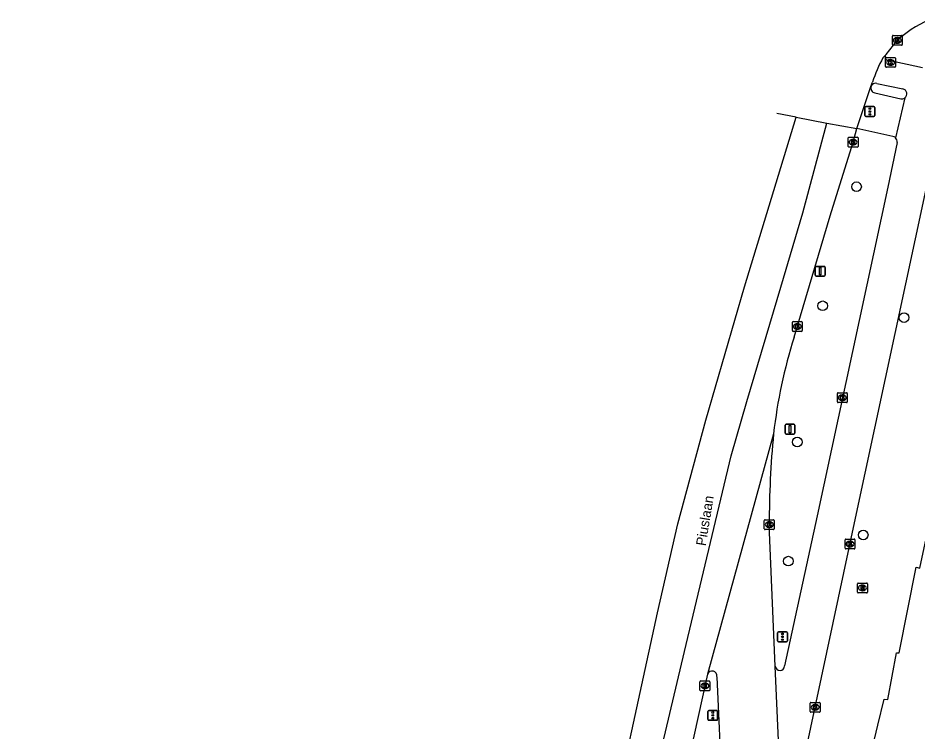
# Model space of a CAD drawing. Extents: x 162812 to 163818, y 381639 to 382470.
# Drawn here: x 162957.3 to 163048.5, y 382380.9 to 382453.2 of the extents above; entities that cross this region are included whole.
import ezdxf

# ---------------------------------------------------------------- set-up
doc = ezdxf.new("R2010")
doc.units = 0
for name, color, linetype in [('IMGEO_Boom', 7, 'Continuous'), ('IMGEO_Fietspad_open', 7, 'Continuous'), ('IMGEO_Kolk', 7, 'Continuous'), ('IMGEO_Openbare_ruimte_label', 7, 'Continuous'), ('IMGEO_Rijbaan_lokaal_gesloten', 7, 'Continuous'), ('IMGEO_Rijbaan_regionaal_gesloten', 7, 'Continuous'), ('IMGEO_Rioolput', 7, 'Continuous'), ('IMGEO_Verkeersbordpaal', 7, 'Continuous'), ('IMGEO_Verkeersregelinstallatiepaal', 7, 'Continuous'), ('IMGEO_Voetpad_open', 7, 'Continuous')]:
    doc.layers.add(name, color=color, linetype=linetype)

msp = doc.modelspace()

# ---------------------------------------------------------------- linework, layer by layer
at = {"layer": 'IMGEO_Boom'}
for centre in [(163042.373, 382436.123), (163038.947, 382424.05), (163047.189, 382422.857), (163036.36, 382410.238), (163043.052, 382400.817), (163035.461, 382398.164)]:
    msp.add_circle(centre, 0.489, dxfattribs=at)
at = {"layer": 'IMGEO_Fietspad_open'}
for points in [[(163049.055, 382448.181), (163045.487, 382448.958)], [(163044.442, 382446.604), (163047.074, 382446.047)], [(163047.28, 382445.131), (163046.317, 382441.099)], [(163037.202, 382378.752), (163042.182, 382402.063), (163049.43, 382435.875), (163051.001, 382442.926)], [(163046.485, 382440.611), (163045.536, 382436.094), (163038.376, 382402.764), (163035.081, 382387.533)]]:
    msp.add_lwpolyline(points, dxfattribs=at)
for centre, radius, start, end in [((163045.635, 382449.289), 0.363, 137.47375, 245.87209), ((163044.326, 382446.099), 0.518, 77.08089, 159.64541), ((163046.97, 382445.543), 0.515, 306.94761, 78.40125), ((163045.968, 382440.706), 0.526, 349.60645, 48.38686), ((163034.608, 382387.543), 0.473, 183.99961, 358.78884)]:
    msp.add_arc(centre, radius, start, end, dxfattribs=at)
at = {"layer": 'IMGEO_Kolk'}
for p, q in [((163046.011, 382450.539), (163046.011, 382451.391)), ((163046.086, 382451.465), (163046.938, 382451.465)), ((163046.522, 382450.685), (163046.497, 382450.685)), ((163046.499, 382451.245), (163046.524, 382451.245)), ((163047.012, 382451.391), (163047.012, 382450.539)), ((163046.938, 382450.465), (163046.086, 382450.465)), ((163045.327, 382448.305), (163045.327, 382449.157)), ((163045.402, 382449.231), (163046.254, 382449.231)), ((163045.815, 382449.011), (163045.84, 382449.011)), ((163046.328, 382449.157), (163046.328, 382448.305)), ((163046.254, 382448.231), (163045.402, 382448.231)), ((163045.838, 382448.451), (163045.813, 382448.451)), ((163041.527, 382440.217), (163041.527, 382441.069)), ((163041.602, 382441.143), (163042.454, 382441.143)), ((163042.015, 382440.923), (163042.04, 382440.923)), ((163042.528, 382441.069), (163042.528, 382440.217)), ((163042.454, 382440.143), (163041.602, 382440.143)), ((163042.038, 382440.363), (163042.013, 382440.363)), ((163035.87, 382421.537), (163035.87, 382422.389)), ((163035.945, 382422.463), (163036.797, 382422.463)), ((163036.871, 382422.389), (163036.871, 382421.537)), ((163036.797, 382421.463), (163035.945, 382421.463)), ((163036.381, 382421.683), (163036.356, 382421.683)), ((163036.358, 382422.243), (163036.383, 382422.243)), ((163040.437, 382414.307), (163040.437, 382415.159)), ((163040.512, 382415.233), (163041.364, 382415.233)), ((163041.438, 382415.159), (163041.438, 382414.307)), ((163041.364, 382414.233), (163040.512, 382414.233)), ((163040.948, 382414.453), (163040.923, 382414.453)), ((163040.925, 382415.013), (163040.95, 382415.013)), ((163033.024, 382401.438), (163033.024, 382402.29)), ((163033.099, 382402.364), (163033.951, 382402.364)), ((163034.025, 382402.29), (163034.025, 382401.438)), ((163033.951, 382401.364), (163033.099, 382401.364)), ((163033.535, 382401.584), (163033.51, 382401.584)), ((163033.512, 382402.144), (163033.537, 382402.144)), ((163041.216, 382399.472), (163041.216, 382400.324)), ((163041.291, 382400.398), (163042.143, 382400.398)), ((163041.727, 382399.618), (163041.702, 382399.618)), ((163041.704, 382400.178), (163041.729, 382400.178)), ((163042.217, 382400.324), (163042.217, 382399.472)), ((163042.143, 382399.398), (163041.291, 382399.398)), ((163026.498, 382385.09), (163026.498, 382385.942)), ((163026.573, 382386.016), (163027.425, 382386.016)), ((163027.499, 382385.942), (163027.499, 382385.09)), ((163027.425, 382385.016), (163026.573, 382385.016)), ((163027.009, 382385.236), (163026.984, 382385.236)), ((163026.986, 382385.796), (163027.011, 382385.796)), ((163037.679, 382382.916), (163037.679, 382383.768)), ((163037.754, 382383.842), (163038.606, 382383.842)), ((163038.167, 382383.622), (163038.192, 382383.622)), ((163038.68, 382383.768), (163038.68, 382382.916)), ((163038.606, 382382.842), (163037.754, 382382.842)), ((163038.19, 382383.062), (163038.165, 382383.062))]:
    msp.add_line(p, q, dxfattribs=at)
for points in [[(163046.011, 382450.539), (163046.011, 382451.391)], [(163046.086, 382451.465), (163046.938, 382451.465)], [(163046.332, 382451.165), (163046.455, 382451.165), (163046.455, 382451.014), (163046.585, 382451.165), (163046.749, 382451.165), (163046.603, 382451.014), (163046.756, 382450.765), (163046.604, 382450.765), (163046.519, 382450.929), (163046.455, 382450.862), (163046.455, 382450.765), (163046.332, 382450.765), (163046.332, 382451.165)], [(163047.012, 382451.391), (163047.012, 382450.539)], [(163046.938, 382450.465), (163046.086, 382450.465)], [(163045.327, 382448.305), (163045.327, 382449.157)], [(163045.402, 382449.231), (163046.254, 382449.231)], [(163045.648, 382448.931), (163045.771, 382448.931), (163045.771, 382448.78), (163045.901, 382448.931), (163046.065, 382448.931), (163045.919, 382448.78), (163046.072, 382448.531), (163045.92, 382448.531), (163045.835, 382448.695), (163045.771, 382448.628), (163045.771, 382448.531), (163045.648, 382448.531), (163045.648, 382448.931)], [(163046.328, 382449.157), (163046.328, 382448.305)], [(163046.254, 382448.231), (163045.402, 382448.231)], [(163041.527, 382440.217), (163041.527, 382441.069)], [(163041.602, 382441.143), (163042.454, 382441.143)], [(163041.848, 382440.843), (163041.971, 382440.843), (163041.971, 382440.692), (163042.101, 382440.843), (163042.265, 382440.843), (163042.119, 382440.692), (163042.272, 382440.443), (163042.12, 382440.443), (163042.035, 382440.607), (163041.971, 382440.54), (163041.971, 382440.443), (163041.848, 382440.443), (163041.848, 382440.843)], [(163042.528, 382441.069), (163042.528, 382440.217)], [(163042.454, 382440.143), (163041.602, 382440.143)], [(163035.87, 382421.537), (163035.87, 382422.389)], [(163035.945, 382422.463), (163036.797, 382422.463)], [(163036.871, 382422.389), (163036.871, 382421.537)], [(163036.797, 382421.463), (163035.945, 382421.463)], [(163036.191, 382422.163), (163036.314, 382422.163), (163036.314, 382422.012), (163036.444, 382422.163), (163036.608, 382422.163), (163036.462, 382422.012), (163036.615, 382421.763), (163036.463, 382421.763), (163036.378, 382421.927), (163036.314, 382421.86), (163036.314, 382421.763), (163036.191, 382421.763), (163036.191, 382422.163)], [(163040.437, 382414.307), (163040.437, 382415.159)], [(163040.512, 382415.233), (163041.364, 382415.233)], [(163041.438, 382415.159), (163041.438, 382414.307)], [(163041.364, 382414.233), (163040.512, 382414.233)], [(163040.758, 382414.933), (163040.881, 382414.933), (163040.881, 382414.782), (163041.011, 382414.933), (163041.175, 382414.933), (163041.029, 382414.782), (163041.182, 382414.533), (163041.03, 382414.533), (163040.945, 382414.697), (163040.881, 382414.63), (163040.881, 382414.533), (163040.758, 382414.533), (163040.758, 382414.933)], [(163033.024, 382401.438), (163033.024, 382402.29)], [(163033.099, 382402.364), (163033.951, 382402.364)], [(163034.025, 382402.29), (163034.025, 382401.438)], [(163033.951, 382401.364), (163033.099, 382401.364)], [(163033.345, 382402.064), (163033.468, 382402.064), (163033.468, 382401.913), (163033.598, 382402.064), (163033.762, 382402.064), (163033.616, 382401.913), (163033.769, 382401.664), (163033.617, 382401.664), (163033.532, 382401.828), (163033.468, 382401.761), (163033.468, 382401.664), (163033.345, 382401.664), (163033.345, 382402.064)], [(163041.216, 382399.472), (163041.216, 382400.324)], [(163041.291, 382400.398), (163042.143, 382400.398)], [(163041.537, 382400.098), (163041.66, 382400.098), (163041.66, 382399.947), (163041.79, 382400.098), (163041.954, 382400.098), (163041.808, 382399.947), (163041.961, 382399.698), (163041.809, 382399.698), (163041.724, 382399.862), (163041.66, 382399.795), (163041.66, 382399.698), (163041.537, 382399.698), (163041.537, 382400.098)], [(163042.217, 382400.324), (163042.217, 382399.472)], [(163042.143, 382399.398), (163041.291, 382399.398)], [(163026.498, 382385.09), (163026.498, 382385.942)], [(163026.573, 382386.016), (163027.425, 382386.016)], [(163027.499, 382385.942), (163027.499, 382385.09)], [(163027.425, 382385.016), (163026.573, 382385.016)], [(163026.819, 382385.716), (163026.942, 382385.716), (163026.942, 382385.565), (163027.072, 382385.716), (163027.236, 382385.716), (163027.09, 382385.565), (163027.243, 382385.316), (163027.091, 382385.316), (163027.006, 382385.48), (163026.942, 382385.413), (163026.942, 382385.316), (163026.819, 382385.316), (163026.819, 382385.716)], [(163037.679, 382382.916), (163037.679, 382383.768)], [(163037.754, 382383.842), (163038.606, 382383.842)], [(163038, 382383.542), (163038.123, 382383.542), (163038.123, 382383.391), (163038.253, 382383.542), (163038.417, 382383.542), (163038.271, 382383.391), (163038.424, 382383.142), (163038.272, 382383.142), (163038.187, 382383.306), (163038.123, 382383.239), (163038.123, 382383.142), (163038, 382383.142), (163038, 382383.542)], [(163038.68, 382383.768), (163038.68, 382382.916)], [(163038.606, 382382.842), (163037.754, 382382.842)]]:
    msp.add_lwpolyline(points, dxfattribs=at)
for centre, start, end in [((163046.088, 382451.389), 91.55205, 178.44795), ((163046.088, 382451.389), 91.55205, 178.44795), ((163046.936, 382451.389), 1.55205, 88.44795), ((163046.936, 382451.389), 1.55205, 88.44795), ((163046.088, 382450.541), 181.55205, 268.44795), ((163046.088, 382450.541), 181.55205, 268.44795), ((163046.936, 382450.541), 271.55205, 358.44795), ((163046.936, 382450.541), 271.55205, 358.44795), ((163045.404, 382449.155), 91.55205, 178.44795), ((163045.404, 382449.155), 91.55205, 178.44795), ((163046.252, 382449.155), 1.55205, 88.44795), ((163046.252, 382449.155), 1.55205, 88.44795), ((163045.404, 382448.307), 181.55205, 268.44795), ((163045.404, 382448.307), 181.55205, 268.44795), ((163046.252, 382448.307), 271.55205, 358.44795), ((163046.252, 382448.307), 271.55205, 358.44795), ((163041.604, 382441.067), 91.55205, 178.44795), ((163041.604, 382441.067), 91.55205, 178.44795), ((163042.452, 382441.067), 1.55205, 88.44795), ((163042.452, 382441.067), 1.55205, 88.44795), ((163041.604, 382440.219), 181.55205, 268.44795), ((163041.604, 382440.219), 181.55205, 268.44795), ((163042.452, 382440.219), 271.55205, 358.44795), ((163042.452, 382440.219), 271.55205, 358.44795), ((163035.947, 382422.387), 91.55205, 178.44795), ((163035.947, 382422.387), 91.55205, 178.44795), ((163036.795, 382422.387), 1.55205, 88.44795), ((163036.795, 382422.387), 1.55205, 88.44795), ((163035.947, 382421.539), 181.55205, 268.44795), ((163035.947, 382421.539), 181.55205, 268.44795), ((163036.795, 382421.539), 271.55205, 358.44795), ((163036.795, 382421.539), 271.55205, 358.44795), ((163040.514, 382415.157), 91.55205, 178.44795), ((163040.514, 382415.157), 91.55205, 178.44795), ((163041.362, 382415.157), 1.55205, 88.44795), ((163041.362, 382415.157), 1.55205, 88.44795), ((163040.514, 382414.309), 181.55205, 268.44795), ((163040.514, 382414.309), 181.55205, 268.44795), ((163041.362, 382414.309), 271.55205, 358.44795), ((163041.362, 382414.309), 271.55205, 358.44795), ((163033.101, 382402.288), 91.55205, 178.44795), ((163033.101, 382402.288), 91.55205, 178.44795), ((163033.949, 382402.288), 1.55205, 88.44795), ((163033.949, 382402.288), 1.55205, 88.44795), ((163033.101, 382401.44), 181.55205, 268.44795), ((163033.101, 382401.44), 181.55205, 268.44795), ((163033.949, 382401.44), 271.55205, 358.44795), ((163033.949, 382401.44), 271.55205, 358.44795), ((163041.293, 382400.322), 91.55205, 178.44795), ((163041.293, 382400.322), 91.55205, 178.44795), ((163042.141, 382400.322), 1.55205, 88.44795), ((163042.141, 382400.322), 1.55205, 88.44795), ((163041.293, 382399.474), 181.55205, 268.44795), ((163041.293, 382399.474), 181.55205, 268.44795), ((163042.141, 382399.474), 271.55205, 358.44795), ((163042.141, 382399.474), 271.55205, 358.44795), ((163026.575, 382385.94), 91.55205, 178.44795), ((163026.575, 382385.94), 91.55205, 178.44795), ((163027.423, 382385.94), 1.55205, 88.44795), ((163027.423, 382385.94), 1.55205, 88.44795), ((163026.575, 382385.092), 181.55205, 268.44795), ((163026.575, 382385.092), 181.55205, 268.44795), ((163027.423, 382385.092), 271.55205, 358.44795), ((163027.423, 382385.092), 271.55205, 358.44795), ((163037.756, 382383.766), 91.55205, 178.44795), ((163037.756, 382383.766), 91.55205, 178.44795), ((163038.604, 382383.766), 1.55205, 88.44795), ((163038.604, 382383.766), 1.55205, 88.44795), ((163037.756, 382382.918), 181.55205, 268.44795), ((163037.756, 382382.918), 181.55205, 268.44795), ((163038.604, 382382.918), 271.55205, 358.44795), ((163038.604, 382382.918), 271.55205, 358.44795)]:
    msp.add_arc(centre, 0.0765, start, end, dxfattribs=at)
for centre, major_axis, ratio, start_param, end_param in [((163046.498, 382450.965), (-0.387, 0.002), 0.722429, 4.712389, 7.853982), ((163046.523, 382450.965), (-0.39, 0.002), 0.717154, 1.570796, 4.712389), ((163045.814, 382448.731), (-0.387, 0.002), 0.722429, 4.712389, 7.853982), ((163045.839, 382448.731), (-0.39, 0.002), 0.717154, 1.570796, 4.712389), ((163042.014, 382440.643), (-0.387, 0.002), 0.722429, 4.712389, 7.853982), ((163042.039, 382440.643), (-0.39, 0.002), 0.717154, 1.570796, 4.712389), ((163036.357, 382421.963), (-0.387, 0.002), 0.722429, 4.712389, 7.853982), ((163036.382, 382421.963), (-0.39, 0.002), 0.717154, 1.570796, 4.712389), ((163040.924, 382414.733), (-0.387, 0.002), 0.722429, 4.712389, 7.853982), ((163040.949, 382414.733), (-0.39, 0.002), 0.717154, 1.570796, 4.712389), ((163033.511, 382401.864), (-0.387, 0.002), 0.722429, 4.712389, 7.853982), ((163033.536, 382401.864), (-0.39, 0.002), 0.717154, 1.570796, 4.712389), ((163041.703, 382399.898), (-0.387, 0.002), 0.722429, 4.712389, 7.853982), ((163041.728, 382399.898), (-0.39, 0.002), 0.717154, 1.570796, 4.712389), ((163026.985, 382385.516), (-0.387, 0.002), 0.722429, 4.712389, 7.853982), ((163027.01, 382385.516), (-0.39, 0.002), 0.717154, 1.570796, 4.712389), ((163038.166, 382383.342), (-0.387, 0.002), 0.722429, 4.712389, 7.853982), ((163038.191, 382383.342), (-0.39, 0.002), 0.717154, 1.570796, 4.712389)]:
    msp.add_ellipse(centre, major_axis=major_axis, ratio=ratio, start_param=start_param, end_param=end_param, dxfattribs=at)
at = {"layer": 'IMGEO_Rijbaan_lokaal_gesloten'}
for points in [[(163034.136, 382387.51), (163033.523, 382401.864)], [(163034.489, 382379.235), (163034.136, 382387.51)], [(163028.219, 382386.449), (163029.232, 382363.989)]]:
    msp.add_lwpolyline(points, dxfattribs=at)
for centre, radius, start, end in [((163125.348, 382402.125), 91.825, 174.39919, 180.16294), ((163027.727, 382386.527), 0.498, 351.04352, 159.76333)]:
    msp.add_arc(centre, radius, start, end, dxfattribs=at)
at = {"layer": 'IMGEO_Rijbaan_regionaal_gesloten'}
for points in [[(163045.368, 382449.534), (163046.508, 382450.966), (163046.71, 382451.138)], [(163045.053, 382449.202), (163045.368, 382449.534)], [(163042.393, 382442.019), (163043.84, 382446.279)], [(163043.84, 382446.279), (163043.984, 382446.742)], [(163036.242, 382443.17), (163034.29, 382443.535)], [(162957.334, 382216.925), (162970.099, 382238.803), (162988.069, 382276.576), (162999.406, 382306.223), (163004.339, 382321.327), (163010.545, 382342.595), (163016.751, 382367.915), (163022.202, 382392.931), (163024.249, 382401.938), (163027.1, 382412.472), (163031.008, 382425.974), (163036.242, 382443.17)], [(163005.155, 382311.92), (163008.8, 382324.751), (163011.315, 382332.64), (163013.601, 382341.216), (163018.973, 382363.856), (163024.915, 382389.012), (163029.659, 382408.85), (163031.259, 382414.339), (163034.689, 382425.944), (163036.917, 382433.491), (163039.378, 382442.583)], [(163036.242, 382443.17), (163039.378, 382442.583)], [(163039.378, 382442.583), (163042.393, 382442.019)], [(163036.043, 382420.861), (163039.715, 382433.174), (163042.023, 382440.643), (163042.393, 382442.019)], [(163033.961, 382411.087), (163027.259, 382386.699)], [(163027.259, 382386.699), (163022.008, 382362.942), (163021.127, 382359.156)]]:
    msp.add_lwpolyline(points, dxfattribs=at)
for centre, radius, start, end in [((163054.941, 382441.489), 12.683, 112.16957, 130.4646), ((163059.72, 382441.366), 16.629, 151.88674, 161.13828), ((163085.701, 382405.174), 52.077, 162.4691, 173.48074)]:
    msp.add_arc(centre, radius, start, end, dxfattribs=at)
at = {"layer": 'IMGEO_Rioolput'}
for p, q in [((163042.547, 382395.944), (163043.399, 382395.944)), ((163042.472, 382395.018), (163042.472, 382395.87)), ((163042.983, 382395.164), (163042.958, 382395.164)), ((163042.96, 382395.724), (163042.985, 382395.724)), ((163043.473, 382395.87), (163043.473, 382395.018)), ((163043.399, 382394.944), (163042.547, 382394.944))]:
    msp.add_line(p, q, dxfattribs=at)
for points in [[(163042.547, 382395.944), (163043.399, 382395.944)], [(163042.472, 382395.018), (163042.472, 382395.87)], [(163043.061, 382395.642), (163042.809, 382395.644), (163042.809, 382395.244)], [(163042.809, 382395.244), (163042.933, 382395.244), (163042.933, 382395.406), (163042.944, 382395.406)], [(163042.987, 382395.563), (163042.933, 382395.563), (163042.933, 382395.482)], [(163042.933, 382395.482), (163042.985, 382395.482)], [(163042.991, 382395.377), (163043.062, 382395.244), (163043.202, 382395.244), (163043.137, 382395.37)], [(163043.473, 382395.87), (163043.473, 382395.018)], [(163043.399, 382394.944), (163042.547, 382394.944)]]:
    msp.add_lwpolyline(points, dxfattribs=at)
for centre, radius, start, end in [((163042.549, 382395.868), 0.0765, 91.55205, 178.44795), ((163042.549, 382395.868), 0.0765, 91.55205, 178.44795), ((163043.397, 382395.868), 0.0765, 1.55205, 88.44795), ((163043.397, 382395.868), 0.0765, 1.55205, 88.44795), ((163042.549, 382395.02), 0.0765, 181.55205, 268.44795), ((163042.549, 382395.02), 0.0765, 181.55205, 268.44795), ((163042.943, 382395.353), 0.0533, 26.02933, 88.69889), ((163042.969, 382395.671), 0.19, 274.7715, 282.96867), ((163042.993, 382395.467), 0.0964, 77.00612, 93.18647), ((163043.007, 382395.524), 0.0378, 276.66336, 79.67722), ((163043.06, 382395.532), 0.109, 350.36119, 89.41601), ((163043.058, 382395.532), 0.112, 277.58423, 350.98172), ((163043.042, 382395.317), 0.108, 29.51342, 73.79051), ((163043.397, 382395.02), 0.0765, 271.55205, 358.44795), ((163043.397, 382395.02), 0.0765, 271.55205, 358.44795)]:
    msp.add_arc(centre, radius, start, end, dxfattribs=at)
for centre, major_axis, ratio, start_param, end_param in [((163042.959, 382395.444), (-0.387, 0.002), 0.722429, 4.712389, 7.853982), ((163042.984, 382395.444), (-0.39, 0.002), 0.717154, 1.570796, 4.712389)]:
    msp.add_ellipse(centre, major_axis=major_axis, ratio=ratio, start_param=start_param, end_param=end_param, dxfattribs=at)
at = {"layer": 'IMGEO_Verkeersbordpaal'}
for p, q in [((163038.195, 382427.15), (163038.195, 382427.95)), ((163038.195, 382427.95), (163038.195, 382427.15)), ((163038.295, 382428.05), (163039.085, 382428.05)), ((163039.085, 382428.05), (163038.295, 382428.05)), ((163039.185, 382427.95), (163039.185, 382427.15)), ((163039.185, 382427.15), (163039.185, 382427.95)), ((163039.085, 382427.05), (163038.295, 382427.05)), ((163038.295, 382427.05), (163039.085, 382427.05)), ((163035.125, 382411.136), (163035.125, 382411.936)), ((163035.125, 382411.936), (163035.125, 382411.136)), ((163035.225, 382412.036), (163036.015, 382412.036)), ((163036.015, 382412.036), (163035.225, 382412.036)), ((163036.115, 382411.936), (163036.115, 382411.136)), ((163036.115, 382411.136), (163036.115, 382411.936)), ((163036.015, 382411.036), (163035.225, 382411.036)), ((163035.225, 382411.036), (163036.015, 382411.036))]:
    msp.add_line(p, q, dxfattribs=at)
for points in [[(163038.615, 382427.925), (163038.765, 382427.925), (163038.765, 382427.175), (163038.615, 382427.175), (163038.615, 382427.925)], [(163035.545, 382411.911), (163035.695, 382411.911), (163035.695, 382411.161), (163035.545, 382411.161), (163035.545, 382411.911)]]:
    msp.add_lwpolyline(points, dxfattribs=at)
for centre, start, end in [((163038.295, 382427.95), 90, 180), ((163038.295, 382427.95), 90, 180), ((163039.085, 382427.95), 0, 90), ((163039.085, 382427.95), 360, 90), ((163038.295, 382427.15), 180, 270), ((163038.295, 382427.15), 180, 270), ((163039.085, 382427.15), 270, 0), ((163039.085, 382427.15), 270, 0), ((163035.225, 382411.936), 90, 180), ((163035.225, 382411.936), 90, 180), ((163036.015, 382411.936), 0, 90), ((163036.015, 382411.936), 360, 90), ((163035.225, 382411.136), 180, 270), ((163035.225, 382411.136), 180, 270), ((163036.015, 382411.136), 270, 0), ((163036.015, 382411.136), 270, 0)]:
    msp.add_arc(centre, 0.1, start, end, dxfattribs=at)
at = {"layer": 'IMGEO_Verkeersregelinstallatiepaal'}
for p, q in [((163043.33, 382444.248), (163044.12, 382444.248)), ((163044.12, 382444.248), (163043.33, 382444.248)), ((163043.23, 382443.348), (163043.23, 382444.148)), ((163043.23, 382444.148), (163043.23, 382443.348)), ((163044.22, 382444.148), (163044.22, 382443.348)), ((163044.22, 382443.348), (163044.22, 382444.148)), ((163044.12, 382443.248), (163043.33, 382443.248)), ((163043.33, 382443.248), (163044.12, 382443.248)), ((163034.368, 382390.097), (163034.368, 382390.897)), ((163034.368, 382390.897), (163034.368, 382390.097)), ((163034.468, 382390.997), (163035.258, 382390.997)), ((163035.258, 382390.997), (163034.468, 382390.997)), ((163035.358, 382390.897), (163035.358, 382390.097)), ((163035.358, 382390.097), (163035.358, 382390.897)), ((163035.258, 382389.997), (163034.468, 382389.997)), ((163034.468, 382389.997), (163035.258, 382389.997)), ((163027.301, 382382.126), (163027.301, 382382.926)), ((163027.301, 382382.926), (163027.301, 382382.126)), ((163027.401, 382383.026), (163028.191, 382383.026)), ((163028.191, 382383.026), (163027.401, 382383.026)), ((163028.291, 382382.926), (163028.291, 382382.126)), ((163028.291, 382382.126), (163028.291, 382382.926)), ((163028.191, 382382.026), (163027.401, 382382.026)), ((163027.401, 382382.026), (163028.191, 382382.026))]:
    msp.add_line(p, q, dxfattribs=at)
for centre in [(163043.725, 382444.038), (163043.725, 382443.748), (163043.725, 382443.458), (163034.863, 382390.787), (163034.863, 382390.497), (163034.863, 382390.207), (163027.796, 382382.816), (163027.796, 382382.526), (163027.796, 382382.236)]:
    msp.add_circle(centre, 0.085, dxfattribs=at)
for centre, start, end in [((163043.33, 382444.148), 90, 180), ((163043.33, 382444.148), 90, 180), ((163044.12, 382444.148), 0, 90), ((163044.12, 382444.148), 360, 90), ((163043.33, 382443.348), 180, 270), ((163043.33, 382443.348), 180, 270), ((163044.12, 382443.348), 270, 0), ((163044.12, 382443.348), 270, 0), ((163034.468, 382390.897), 90, 180), ((163034.468, 382390.897), 90, 180), ((163035.258, 382390.897), 0, 90), ((163035.258, 382390.897), 360, 90), ((163034.468, 382390.097), 180, 270), ((163034.468, 382390.097), 180, 270), ((163035.258, 382390.097), 270, 0), ((163035.258, 382390.097), 270, 0), ((163027.401, 382382.926), 90, 180), ((163027.401, 382382.926), 90, 180), ((163028.191, 382382.926), 0, 90), ((163028.191, 382382.926), 360, 90), ((163027.401, 382382.126), 180, 270), ((163027.401, 382382.126), 180, 270), ((163028.191, 382382.126), 270, 0), ((163028.191, 382382.126), 270, 0)]:
    msp.add_arc(centre, 0.1, start, end, dxfattribs=at)
at = {"layer": 'IMGEO_Voetpad_open'}
for points in [[(163044.237, 382445.652), (163046.859, 382445.039)], [(163046.071, 382441.22), (163042.393, 382442.019)], [(163042.263, 382371.988), (163044.547, 382381.519), (163045.185, 382384.181), (163045.545, 382384.145), (163046.417, 382388.865), (163046.687, 382388.878), (163048.422, 382397.537), (163048.783, 382397.461), (163051.66, 382410.862), (163051.991, 382410.736), (163052.737, 382414.344), (163054.372, 382422.252), (163054.592, 382422.204), (163055.342, 382426.312), (163056.668, 382430.717), (163056.692, 382430.848), (163056.547, 382430.876), (163057.269, 382434.813), (163057.549, 382434.766), (163058.429, 382438.955)]]:
    msp.add_lwpolyline(points, dxfattribs=at)
for centre, radius, start, end in [((163044.303, 382446.133), 0.485, 162.49675, 262.18509), ((163046.969, 382445.543), 0.516, 257.62448, 307.02934), ((163045.972, 382440.708), 0.522, 48.56999, 79.04764)]:
    msp.add_arc(centre, radius, start, end, dxfattribs=at)

# ---------------------------------------------------------------- texts
at = {"layer": 'IMGEO_Openbare_ruimte_label'}
msp.add_text('Piuslaan', height=1, rotation=80.56592, dxfattribs=at).set_placement((163027.066, 382399.656))

doc.saveas('drawing.dxf')
